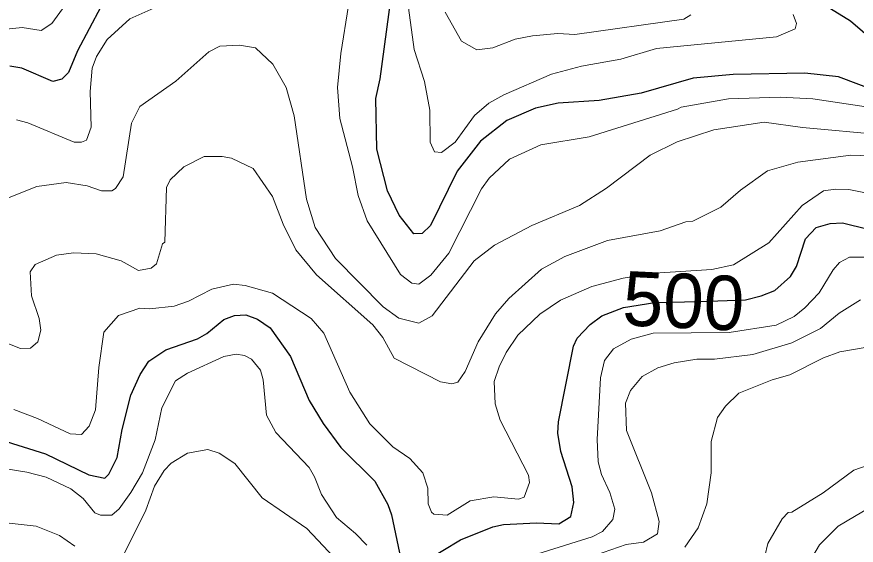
# Model space of a CAD drawing. Extents: x 673.3 to 698.5, y 6984.3 to 7012.3.
# Drawn here: x 695.696 to 696.93, y 6986.015 to 6986.792 of the extents above; entities that cross this region are included whole.
import ezdxf
from ezdxf.enums import TextEntityAlignment as Align

# ---------------------------------------------------------------- set-up
doc = ezdxf.new("R2010")
doc.units = 0
doc.header["$LTSCALE"] = 0.032
doc.layers.add('1', color=7, linetype='Continuous', lineweight=25)
doc.layers.add('2', color=7, linetype='Continuous', lineweight=13)
doc.layers.add('61', color=7, linetype='Continuous')

msp = doc.modelspace()

# ---------------------------------------------------------------- linework, layer by layer
at = {"layer": '1'}
for points in [[(696.9929, 6987.222), (696.8999, 6987.1984), (696.8412, 6987.1757), (696.8288, 6987.1612), (696.8248, 6987.1358), (696.8261, 6987.121), (696.8368, 6987.0882), (696.845, 6987.075), (696.8595, 6987.0597), (696.8809, 6987.0439), (696.8921, 6987.0279), (696.893, 6987.0172), (696.877, 6986.9997), (696.8509, 6986.9901), (696.792, 6986.979), (696.7767, 6986.9706), (696.7643, 6986.9598), (696.7578, 6986.9498), (696.7548, 6986.9164), (696.7738, 6986.8873), (696.7997, 6986.8622), (696.9222, 6986.7865), (696.9785, 6986.7377)], [(696.4919, 6986.6653), (696.4587, 6986.6581), (696.4168, 6986.64), (696.378, 6986.6093), (696.3436, 6986.5653), (696.3045, 6986.4855), (696.2919, 6986.4738), (696.28, 6986.4731), (696.258, 6986.5008), (696.2413, 6986.5362), (696.2253, 6986.5979), (696.2237, 6986.6723), (696.2301, 6986.7012), (696.2465, 6986.8217)], [(695.8194, 6986.807), (695.7853, 6986.7423), (695.7718, 6986.7103), (695.7619, 6986.7008), (695.7488, 6986.6972), (695.703, 6986.7166), (695.6857, 6986.7198)], [(696.9602, 6986.6832), (696.9044, 6986.7041), (696.8547, 6986.7093), (696.7497, 6986.7077), (696.6906, 6986.702), (696.6141, 6986.68), (696.5522, 6986.6694), (696.4919, 6986.6653)], [(696.8427, 6986.4253), (696.8558, 6986.4657), (696.8718, 6986.4825), (696.8921, 6986.4886), (696.9105, 6986.4893), (696.948, 6986.4802)], [(696.2963, 6985.9918), (696.3486, 6986.0229), (696.3958, 6986.0423), (696.4115, 6986.0455), (696.46, 6986.0479), (696.493, 6986.0464), (696.5109, 6986.0576), (696.5152, 6986.0781), (696.5128, 6986.1009), (696.4958, 6986.1531), (696.4918, 6986.1801), (696.4925, 6986.1967), (696.5149, 6986.3081), (696.5202, 6986.3198), (696.5392, 6986.3396), (696.5561, 6986.3525), (696.5881, 6986.3648), (696.6343, 6986.372), (696.7002, 6986.3735), (696.7675, 6986.3762), (696.7909, 6986.382), (696.8108, 6986.39), (696.8338, 6986.4105), (696.8427, 6986.4253)], [(695.6721, 6986.1702), (695.7382, 6986.1495), (695.8017, 6986.1186), (695.8251, 6986.114), (695.8311, 6986.1197), (695.8434, 6986.1444), (695.8507, 6986.1856), (695.8634, 6986.2357), (695.8773, 6986.2664), (695.8899, 6986.2858), (695.9151, 6986.3028), (695.9617, 6986.3185), (695.9755, 6986.3266), (696.0005, 6986.3471), (696.0158, 6986.3532), (696.0325, 6986.354), (696.0498, 6986.3476), (696.0686, 6986.3349), (696.0985, 6986.2928), (696.1259, 6986.2282), (696.1463, 6986.1941), (696.1722, 6986.159), (696.2222, 6986.1096), (696.2415, 6986.0751), (696.2469, 6986.0598), (696.2588, 6986.0042)]]:
    msp.add_lwpolyline(points, dxfattribs=at)
at = {"layer": '2'}
for points in [[(695.6805, 6986.7743), (695.7036, 6986.7768), (695.7315, 6986.772), (695.7475, 6986.7827), (695.7629, 6986.804)], [(695.902, 6986.8069), (695.8619, 6986.7893)], [(696.945, 6986.6602), (696.8669, 6986.6717), (696.8186, 6986.6742), (696.7428, 6986.6718), (696.6728, 6986.6597), (696.6677, 6986.6563), (696.5375, 6986.6156), (696.4667, 6986.6039), (696.4203, 6986.583), (696.3904, 6986.5552), (696.3794, 6986.5393), (696.3312, 6986.4446), (696.3049, 6986.4126), (696.287, 6986.3992), (696.2768, 6986.4004), (696.26, 6986.4134), (696.2111, 6986.4924), (696.198, 6986.5295), (696.1895, 6986.5719), (696.1708, 6986.6426), (696.1676, 6986.6882), (696.1725, 6986.7383), (696.1838, 6986.8088)], [(696.2718, 6986.8055), (696.2804, 6986.7443), (696.2953, 6986.6973), (696.3034, 6986.6552), (696.3038, 6986.6079), (696.31, 6986.5938), (696.3204, 6986.5928), (696.3408, 6986.6081), (696.3692, 6986.6471), (696.3901, 6986.6652), (696.4124, 6986.6777), (696.4824, 6986.708), (696.5264, 6986.7199), (696.5845, 6986.7303), (696.6369, 6986.7459), (696.8131, 6986.7631), (696.8409, 6986.7745), (696.8425, 6986.7824), (696.838, 6986.7959)], [(696.687, 6986.7955), (696.677, 6986.7891), (696.5167, 6986.7663), (696.4916, 6986.7678), (696.4545, 6986.7646), (696.4288, 6986.7595), (696.3958, 6986.7467), (696.3724, 6986.7438), (696.35, 6986.7565), (696.3258, 6986.7991)], [(695.8619, 6986.7893), (695.8285, 6986.7589), (695.8131, 6986.7342), (695.8068, 6986.7168), (695.8035, 6986.6826), (695.8051, 6986.63), (695.7985, 6986.6108), (695.7911, 6986.6078), (695.7802, 6986.6082), (695.7121, 6986.6365), (695.6952, 6986.6408)], [(695.6821, 6986.5257), (695.7255, 6986.5429), (695.7685, 6986.5488), (695.7992, 6986.5439), (695.8206, 6986.5366), (695.8357, 6986.5366), (695.8411, 6986.5399), (695.8524, 6986.5571), (695.8644, 6986.6361), (695.8769, 6986.6604), (695.9295, 6986.6977), (695.9784, 6986.7407), (695.9946, 6986.7492), (696.0232, 6986.7507), (696.0471, 6986.7468), (696.0724, 6986.7228), (696.0921, 6986.6883), (696.1039, 6986.6468), (696.1219, 6986.5243), (696.1348, 6986.4823), (696.1646, 6986.437), (696.2346, 6986.366), (696.2577, 6986.3489), (696.2871, 6986.342), (696.3068, 6986.3527), (696.3684, 6986.4337), (696.3983, 6986.4564), (696.4533, 6986.4852), (696.5237, 6986.5147), (696.563, 6986.5402), (696.6274, 6986.589), (696.6669, 6986.6086), (696.7211, 6986.6261), (696.7951, 6986.6375), (696.8515, 6986.6296), (696.9699, 6986.6189)], [(696.9796, 6986.5869), (696.9226, 6986.5887), (696.8445, 6986.5788), (696.7998, 6986.5656), (696.7604, 6986.5373), (696.7314, 6986.5123), (696.6904, 6986.4916), (696.6798, 6986.4909), (696.6421, 6986.4777), (696.5649, 6986.4636), (696.502, 6986.4399), (696.4675, 6986.4211), (696.4193, 6986.378), (696.3998, 6986.3557), (696.3745, 6986.3143), (696.3555, 6986.2708), (696.3445, 6986.2552), (696.3355, 6986.2524), (696.3188, 6986.2553), (696.2508, 6986.2905), (696.2343, 6986.3207), (696.2196, 6986.3395), (696.1366, 6986.4128), (696.106, 6986.4497), (696.0875, 6986.4875), (696.0721, 6986.5279), (696.0435, 6986.5691), (696.0114, 6986.5845), (695.9979, 6986.5871), (695.9712, 6986.587), (695.9417, 6986.5716), (695.9215, 6986.5527), (695.9159, 6986.5414), (695.9134, 6986.4611), (695.9101, 6986.4587), (695.9013, 6986.4291), (695.8936, 6986.4229), (695.8749, 6986.4193), (695.8492, 6986.4333), (695.8127, 6986.4437), (695.7793, 6986.4453), (695.7543, 6986.4417)], [(696.4067, 6986.1992), (696.3993, 6986.2231), (696.398, 6986.2559), (696.4051, 6986.2778), (696.4154, 6986.2987), (696.433, 6986.324), (696.465, 6986.3551), (696.4955, 6986.3757), (696.5416, 6986.3957), (696.5875, 6986.4078), (696.6338, 6986.4153), (696.7182, 6986.4205), (696.7502, 6986.4277), (696.8019, 6986.4597), (696.8512, 6986.515), (696.8822, 6986.5363), (696.8999, 6986.539), (696.9198, 6986.5382), (696.9441, 6986.5334)], [(695.7543, 6986.4417), (695.7228, 6986.4281), (695.7156, 6986.4175), (695.7173, 6986.382), (695.7285, 6986.3487), (695.731, 6986.3313), (695.7268, 6986.3143), (695.7158, 6986.305), (695.7015, 6986.3045), (695.5915, 6986.3482)], [(696.9604, 6986.4388), (696.9207, 6986.4387), (696.9059, 6986.4312), (696.8966, 6986.4204), (696.8762, 6986.3862), (696.8551, 6986.3641), (696.839, 6986.3514), (696.8129, 6986.3386), (696.7435, 6986.3281), (696.6318, 6986.3272), (696.5994, 6986.3184), (696.5736, 6986.304), (696.5602, 6986.2868), (696.5544, 6986.2615), (696.5494, 6986.1705), (696.5511, 6986.1377), (696.5558, 6986.1191), (696.5682, 6986.0925), (696.5755, 6986.0683), (696.5723, 6986.0531), (696.5571, 6986.0352), (696.5421, 6986.0275), (696.4623, 6986.0023)], [(695.6913, 6986.215), (695.7264, 6986.2017), (695.7742, 6986.179), (695.7908, 6986.1778), (695.8024, 6986.1902), (695.8116, 6986.2145), (695.8167, 6986.2768), (695.8239, 6986.3286), (695.8453, 6986.3529), (695.877, 6986.3638), (695.8917, 6986.3631), (695.9274, 6986.367), (695.9482, 6986.3739), (695.9828, 6986.392), (696.0144, 6986.3989), (696.0315, 6986.3973), (696.0717, 6986.3858), (696.1289, 6986.3487), (696.1475, 6986.327), (696.1858, 6986.2403), (696.2149, 6986.1935), (696.2489, 6986.1601), (696.2739, 6986.1428), (696.2932, 6986.1216), (696.3002, 6986.0992), (696.3011, 6986.0762), (696.3057, 6986.064), (696.3094, 6986.0608), (696.3286, 6986.0594), (696.3627, 6986.0807), (696.3974, 6986.0863), (696.4336, 6986.083), (696.4421, 6986.0858), (696.4501, 6986.1074), (696.4487, 6986.118), (696.4067, 6986.1992)], [(696.5468, 6986.0006), (696.592, 6986.016), (696.6177, 6986.0197), (696.6382, 6986.0318), (696.6406, 6986.0503), (696.6294, 6986.0921), (696.5927, 6986.184), (696.5911, 6986.2239), (696.5985, 6986.2426), (696.6157, 6986.2634), (696.6388, 6986.2763), (696.6625, 6986.2832), (696.6963, 6986.2889), (696.7219, 6986.289), (696.7786, 6986.2956), (696.8358, 6986.3131), (696.878, 6986.3339), (696.9056, 6986.3567), (696.9366, 6986.3761)], [(696.9438, 6986.3061), (696.9065, 6986.2994), (696.8825, 6986.2906), (696.8331, 6986.2659), (696.8067, 6986.2585), (696.7578, 6986.239), (696.7383, 6986.2195), (696.7267, 6986.2029), (696.7173, 6986.1679), (696.7172, 6986.1218), (696.7107, 6986.0762), (696.6978, 6986.0409), (696.6782, 6986.0122)], [(696.2108, 6986.0151), (696.1941, 6986.0326), (696.1661, 6986.0561), (696.1438, 6986.0898), (696.1339, 6986.1158), (696.1259, 6986.1296), (696.0768, 6986.1812), (696.0629, 6986.2065), (696.0584, 6986.2583), (696.0543, 6986.2725), (696.0412, 6986.2889), (696.0309, 6986.2942), (696.0187, 6986.2962), (696.0005, 6986.2927), (695.947, 6986.2683), (695.9291, 6986.2572), (695.9089, 6986.2174), (695.8994, 6986.17), (695.8807, 6986.1218), (695.8636, 6986.0925), (695.8462, 6986.0688), (695.8357, 6986.0594), (695.8191, 6986.0594), (695.8105, 6986.063), (695.7934, 6986.0841), (695.7753, 6986.0983), (695.7389, 6986.1153), (695.7104, 6986.1227), (695.6771, 6986.1278)], [(695.853, 6986.0008), (695.8856, 6986.0665), (695.8986, 6986.1022), (695.9125, 6986.1251), (695.923, 6986.1357), (695.9468, 6986.1505), (695.9766, 6986.1562), (695.9935, 6986.1504), (696.0165, 6986.1356), (696.0565, 6986.0849), (696.1225, 6986.04), (696.1628, 6985.9972)], [(696.7961, 6985.999), (696.8007, 6986.0179), (696.8216, 6986.0538), (696.8305, 6986.0633), (696.8357, 6986.0638), (696.882, 6986.0924), (696.9271, 6986.1256), (696.9564, 6986.1359)], [(696.9626, 6986.0781), (696.904, 6986.0432), (696.8767, 6986.0159), (696.8617, 6985.9909)], [(695.5518, 6986.0422), (695.619, 6986.0422), (695.68, 6986.0479), (695.7243, 6986.0431), (695.7585, 6986.0294), (695.7813, 6986.0139)]]:
    msp.add_lwpolyline(points, dxfattribs=at)

# ---------------------------------------------------------------- texts
at = {"layer": '61'}
msp.add_text('500', height=0.08, rotation=357.274, dxfattribs=at).set_placement((696.6747, 6986.3346), align=Align.CENTER)

doc.saveas('drawing.dxf')
